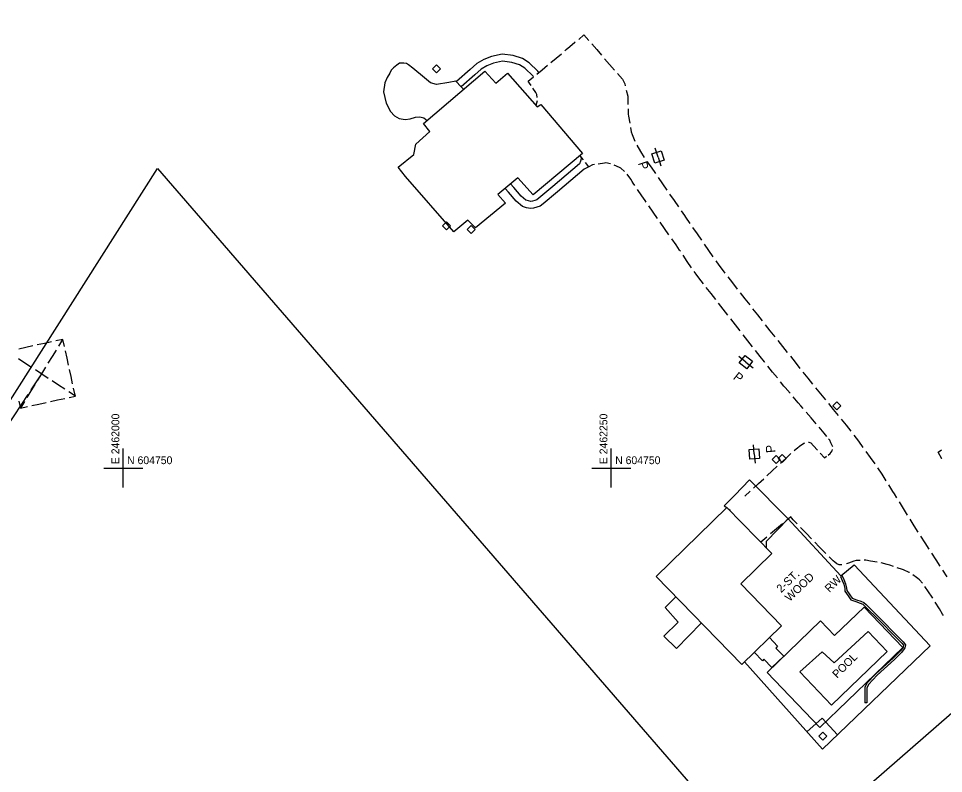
# Model space of a CAD drawing. Extents: x 2443269 to 2494951, y 591171 to 622130.
# Drawn here: x 2461946.4 to 2462420.2, y 604593.6 to 604980.2 of the extents above; entities that cross this region are included whole.
import ezdxf

# ---------------------------------------------------------------- set-up
doc = ezdxf.new("R2010")
doc.units = 0
for name, color, linetype in [('SURVEY - CONTROL - Grid', 7, 'Continuous'), ('SURVEY - CONTROL - Grid Text', 7, 'Continuous'), ('SURVEY - NON-TRANSPORTATION - Buildings', 7, 'Continuous'), ('SURVEY - NON-TRANSPORTATION - Buildings Text', 7, 'Continuous'), ('SURVEY - NON-TRANSPORTATION - Features', 7, 'Continuous'), ('SURVEY - NON-TRANSPORTATION - Features Text', 7, 'Continuous'), ('SURVEY - PROPERTY - Property Lines', 7, 'Continuous'), ('SURVEY - PROPERTY - ROW Lines', 7, 'Continuous'), ('SURVEY - TRANSPORTATION - Features', 7, 'Continuous'), ('SURVEY - UTILITIES - Electric (Overhead) with Text', 7, 'Continuous'), ('SURVEY - UTILITIES - Poles and Miscellaneous with Text', 7, 'Continuous')]:
    doc.layers.add(name, color=color, linetype=linetype)

msp = doc.modelspace()

# ---------------------------------------------------------------- linework, layer by layer
at = {"layer": 'SURVEY - CONTROL - Grid'}
for p, q in [((2462000, 604740), (2462000, 604760)), ((2462250, 604740), (2462250, 604760)), ((2461990, 604750), (2462010, 604750)), ((2462240, 604750), (2462260, 604750))]:
    msp.add_line(p, q, dxfattribs=at)
at = {"layer": 'SURVEY - NON-TRANSPORTATION - Buildings'}
for points in [[(2462140.784, 604904.037), (2462148.792, 604910.52), (2462149.855, 604915.89), (2462157.139, 604922.38), (2462153.805, 604926.428), (2462185.219, 604953.279), (2462190.81, 604947.016), (2462196.889, 604952.239), (2462212.034, 604934.923), (2462213.871, 604936.179), (2462235.226, 604911.133), (2462210.078, 604889.87), (2462202.145, 604898.623), (2462191.83, 604890.067), (2462195.797, 604885.553), (2462180.508, 604872.948), (2462176.538, 604877.003), (2462169.35, 604870.877), (2462144.655, 604899.339)], [(2462316.86, 604649.392), (2462272.933, 604694.444), (2462309.251, 604729.857), (2462332.247, 604706.271), (2462316.308, 604690.73), (2462337.24, 604669.264)]]:
    msp.add_lwpolyline(points, close=True, dxfattribs=at)
at = {"layer": 'SURVEY - NON-TRANSPORTATION - Features'}
msp.add_line((2462174.278, 604943.928), (2462173.116, 604945.185), dxfattribs=at)
for points in [[(2462212.939, 604952.59), (2462212.418, 604953.292), (2462207.952, 604957.547), (2462204.589, 604959.762), (2462199.737, 604961.172), (2462194.199, 604961.914), (2462188.641, 604960.726), (2462184.77, 604959.227), (2462181.154, 604957.13), (2462177.719, 604954.076), (2462170.721, 604947.888)], [(2462173.116, 604945.185), (2462170.302, 604948.161), (2462166.778, 604947.344), (2462160.403, 604946.369), (2462157.375, 604947.255), (2462154.363, 604949.755), (2462148.435, 604954.755), (2462146.079, 604956.396), (2462145.042, 604957.068), (2462143.809, 604957.272), (2462141.532, 604957.393), (2462140.19, 604956.268), (2462138.464, 604954.86), (2462137.313, 604953.735), (2462136.535, 604952.127), (2462135.183, 604949.959), (2462134.012, 604947.314), (2462133.392, 604942.573), (2462134.659, 604936.865), (2462136.889, 604932.567), (2462138.953, 604930.362), (2462141.407, 604929.007), (2462144.442, 604928.502), (2462147.011, 604928.853), (2462149.678, 604929.68), (2462151.863, 604929.847), (2462153.947, 604929.253), (2462155.643, 604928.003), (2462155.646, 604928)], [(2462210.229, 604950.339), (2462209.927, 604950.68), (2462205.698, 604954.712), (2462203.061, 604956.448), (2462198.989, 604957.632), (2462194.34, 604958.253), (2462189.678, 604957.258), (2462186.338, 604955.962), (2462183.28, 604954.191), (2462180.114, 604951.376), (2462173.116, 604945.185)], [(2462234.396, 604909.447), (2462234.527, 604908.344), (2462234.324, 604907.209), (2462233.746, 604905.772), (2462220.15, 604894.158), (2462212.916, 604888.108), (2462211.935, 604887.327), (2462210.931, 604887.006), (2462209.573, 604886.645), (2462208.786, 604886.56), (2462207.529, 604886.812), (2462206.22, 604887.226), (2462203.874, 604889.184), (2462200.032, 604893.564), (2462198.366, 604895.49)], [(2462238.559, 604904.194), (2462237.421, 604903.758), (2462236.092, 604903.03), (2462222.48, 604891.402), (2462215.196, 604885.31), (2462213.664, 604884.093), (2462211.948, 604883.541), (2462210.233, 604883.085), (2462208.618, 604882.911), (2462206.627, 604883.312), (2462204.452, 604884.001), (2462201.345, 604886.596), (2462197.313, 604891.196), (2462195.59, 604893.187)], [(2462329.484, 604709.106), (2462329.52, 604712.59), (2462340.662, 604723.958), (2462320.751, 604744.017), (2462313.257, 604736.124), (2462307.88, 604730.579), (2462309.114, 604729.723)], [(2462309.94, 604729.152), (2462310.8, 604728.555), (2462310.656, 604728.417)], [(2462340.475, 604724.149), (2462367.506, 604694.805), (2462374.405, 604700.428), (2462413.355, 604658.991), (2462358.178, 604606.039), (2462318.247, 604650.743)], [(2462368.264, 604694.798), (2462367.361, 604694.401), (2462368.195, 604692.495), (2462369.084, 604690.477), (2462369.589, 604688.361), (2462369.688, 604686.918), (2462371.426, 604684.611), (2462372.706, 604682.538), (2462375.281, 604681.649), (2462377.552, 604680.865), (2462378.795, 604680.353), (2462379.966, 604679.329), (2462387.457, 604671.964), (2462395.432, 604663.814), (2462398.762, 604660.409), (2462399.606, 604659.257), (2462399.484, 604658.365), (2462398.129, 604656.376), (2462394.369, 604652.702), (2462385.436, 604644.611), (2462380.987, 604639.782), (2462379.848, 604637.561), (2462379.858, 604629.726)], [(2462368.264, 604694.798), (2462369.097, 604692.892), (2462370.022, 604690.792), (2462370.567, 604688.509), (2462370.649, 604687.275), (2462372.24, 604685.169), (2462373.359, 604683.355), (2462375.629, 604682.571), (2462377.9, 604681.787), (2462379.32, 604681.203), (2462380.636, 604680.051), (2462388.152, 604672.659), (2462396.134, 604664.503), (2462399.514, 604661.048), (2462400.636, 604659.52), (2462400.429, 604658), (2462398.887, 604655.74), (2462395.045, 604651.983), (2462386.128, 604643.913), (2462381.8, 604639.214), (2462380.833, 604637.325), (2462380.842, 604629.73), (2462379.858, 604629.726)], [(2462283.031, 604684.09), (2462277.588, 604678.591), (2462284.248, 604671.114), (2462276.952, 604663.978), (2462283.339, 604657.643), (2462296.128, 604670.655)], [(2462330.974, 604663.155), (2462335.177, 604658.785), (2462334.212, 604657.856), (2462338.31, 604653.598), (2462332.299, 604647.814), (2462328.162, 604652.111), (2462327.398, 604651.376), (2462323.283, 604655.655)], [(2462365.879, 604613.43), (2462358.067, 604621.993), (2462350.16, 604615.015)]]:
    msp.add_lwpolyline(points, dxfattribs=at)
for points in [[(2462159.45, 604955.379), (2462160.481, 604956.41), (2462162.543, 604954.347), (2462160.481, 604952.285), (2462158.419, 604954.347)], [(2462164.551, 604875.005), (2462165.583, 604876.036), (2462167.645, 604873.973), (2462165.583, 604871.911), (2462163.52, 604873.973)], [(2462177.258, 604873.158), (2462178.289, 604874.189), (2462180.352, 604872.126), (2462178.289, 604870.064), (2462176.227, 604872.126)], [(2462364.567, 604782.836), (2462365.599, 604783.867), (2462367.661, 604781.805), (2462365.599, 604779.743), (2462363.536, 604781.805)], [(2462333.498, 604755.448), (2462334.529, 604756.479), (2462336.591, 604754.417), (2462334.529, 604752.354), (2462332.467, 604754.417)], [(2462336.543, 604755.986), (2462337.574, 604757.017), (2462339.636, 604754.955), (2462337.574, 604752.892), (2462335.511, 604754.955)], [(2462329.829, 604645.271), (2462357.257, 604671.695), (2462364.412, 604664.267), (2462379.517, 604678.817), (2462399.386, 604658.191), (2462356.853, 604617.216)], [(2462346.548, 604645.658), (2462357.962, 604655.979), (2462364.261, 604650.215), (2462381.627, 604666.36), (2462391.292, 604656.094), (2462362.883, 604628.585)], [(2462357.402, 604613.818), (2462358.433, 604614.849), (2462360.496, 604612.786), (2462358.433, 604610.724), (2462356.371, 604612.786)]]:
    msp.add_lwpolyline(points, close=True, dxfattribs=at)
at = {"layer": 'SURVEY - PROPERTY - Property Lines'}
msp.add_lwpolyline([(2461655.625, 604333.874), (2462017.588, 604903.392), (2462330.115, 604542.441)], dxfattribs=at)
at = {"layer": 'SURVEY - PROPERTY - ROW Lines'}
msp.add_line((2462832.634, 604980.177), (2461653.501, 603953.054), dxfattribs=at)
at = {"layer": 'SURVEY - TRANSPORTATION - Features'}
for p, q in [((2462233.32, 604969.474), (2462235.977, 604971.815)), ((2462235.977, 604971.815), (2462235.977, 604971.815)), ((2462235.977, 604971.815), (2462238.479, 604968.932)), ((2462226.968, 604964.224), (2462228.848, 604965.863)), ((2462228.848, 604965.863), (2462231.377, 604968.069)), ((2462231.377, 604968.069), (2462231.529, 604968.175)), ((2462240.042, 604967.129), (2462242.544, 604964.245)), ((2462221.732, 604959.881), (2462224.458, 604962.142)), ((2462226.162, 604963.555), (2462226.968, 604964.224)), ((2462242.544, 604964.245), (2462245.046, 604961.361)), ((2462219.006, 604957.619), (2462221.732, 604959.881)), ((2462246.609, 604959.559), (2462249.111, 604956.675)), ((2462249.111, 604956.675), (2462251.613, 604953.791)), ((2462211.851, 604951.684), (2462214.577, 604953.945)), ((2462214.577, 604953.945), (2462217.302, 604956.206)), ((2462253.206, 604952.016), (2462255.672, 604949.102)), ((2462207.421, 604948.01), (2462210.147, 604950.271)), ((2462208.159, 604947.065), (2462207.421, 604948.01)), ((2462207.421, 604948.01), (2462207.421, 604948.01)), ((2462208.946, 604945.85), (2462208.159, 604947.065)), ((2462255.672, 604949.102), (2462255.672, 604949.102)), ((2462255.672, 604949.102), (2462256.975, 604946.717)), ((2462211.286, 604942.241), (2462209.846, 604944.462)), ((2462211.712, 604941.583), (2462211.286, 604942.241)), ((2462256.975, 604946.717), (2462257.193, 604945.769)), ((2462257.712, 604943.522), (2462258.425, 604940.434)), ((2462211.558, 604935.815), (2462212.17, 604938.146)), ((2462211.902, 604941.222), (2462211.712, 604941.583)), ((2462212.086, 604939.779), (2462211.902, 604941.222)), ((2462258.425, 604940.434), (2462258.44, 604939.913)), ((2462258.44, 604939.913), (2462258.549, 604936.224)), ((2462211.427, 604935.618), (2462211.558, 604935.815)), ((2462258.618, 604933.918), (2462258.7, 604931.13)), ((2462258.7, 604931.13), (2462258.851, 604930.242)), ((2462258.851, 604930.242), (2462259.468, 604926.603)), ((2462259.853, 604924.329), (2462260.216, 604922.19)), ((2462260.216, 604922.19), (2462260.78, 604920.777)), ((2462260.78, 604920.777), (2462262.148, 604917.35)), ((2462263.082, 604915.247), (2462264.991, 604912.089)), ((2462235.694, 604907.811), (2462233.93, 604910.037)), ((2462233.93, 604910.037), (2462233.93, 604910.037)), ((2462264.991, 604912.089), (2462266.899, 604908.93)), ((2462238.559, 604904.194), (2462236.796, 604906.42)), ((2462240.472, 604905.218), (2462238.559, 604904.194)), ((2462238.559, 604904.194), (2462238.559, 604904.194)), ((2462241.434, 604905.37), (2462240.472, 604905.218)), ((2462246.48, 604906.166), (2462243.375, 604905.676)), ((2462247.227, 604906.284), (2462246.48, 604906.166)), ((2462249.555, 604905.755), (2462247.227, 604906.284)), ((2462254.266, 604903.835), (2462251.418, 604905.166)), ((2462268.161, 604907.002), (2462270.367, 604904.043)), ((2462254.888, 604903.545), (2462254.266, 604903.835)), ((2462256.728, 604901.917), (2462254.888, 604903.545)), ((2462259.957, 604897.987), (2462258.096, 604900.521)), ((2462270.367, 604904.043), (2462270.367, 604904.043)), ((2462270.367, 604904.043), (2462272.609, 604900.796)), ((2462260.702, 604896.743), (2462259.954, 604897.892)), ((2462259.954, 604897.892), (2462259.954, 604897.892)), ((2462261.167, 604895.884), (2462260.702, 604896.743)), ((2462262.049, 604894.613), (2462261.167, 604895.884)), ((2462274.01, 604898.767), (2462276.252, 604895.52)), ((2462276.252, 604895.52), (2462278.494, 604892.273)), ((2462265.657, 604889.414), (2462263.437, 604892.614)), ((2462279.895, 604890.244), (2462282.137, 604886.997)), ((2462267.339, 604886.99), (2462265.657, 604889.414)), ((2462267.878, 604886.215), (2462267.339, 604886.99)), ((2462282.137, 604886.997), (2462284.379, 604883.75)), ((2462271.497, 604881.023), (2462269.27, 604884.218)), ((2462273.723, 604877.828), (2462271.497, 604881.023)), ((2462285.781, 604881.721), (2462287.473, 604879.27)), ((2462277.342, 604872.636), (2462275.115, 604875.831)), ((2462287.473, 604879.27), (2462288.024, 604878.475)), ((2462288.024, 604878.475), (2462290.273, 604875.232)), ((2462279.569, 604869.441), (2462277.342, 604872.636)), ((2462291.678, 604873.206), (2462293.926, 604869.963)), ((2462283.187, 604864.249), (2462280.96, 604867.444)), ((2462293.926, 604869.963), (2462296.174, 604866.721)), ((2462285.006, 604861.639), (2462283.187, 604864.249)), ((2462285.405, 604861.048), (2462285.006, 604861.639)), ((2462297.58, 604864.694), (2462299.828, 604861.452)), ((2462288.951, 604855.806), (2462286.769, 604859.032)), ((2462299.828, 604861.452), (2462302.076, 604858.209)), ((2462291.132, 604852.579), (2462288.951, 604855.806)), ((2462303.481, 604856.182), (2462305.049, 604853.922)), ((2462305.049, 604853.922), (2462305.781, 604852.978)), ((2462305.781, 604852.978), (2462308.2, 604849.861)), ((2462293.415, 604849.204), (2462292.496, 604850.563)), ((2462294.8, 604847.426), (2462293.415, 604849.204)), ((2462297.195, 604844.355), (2462294.8, 604847.426)), ((2462309.712, 604847.912), (2462312.131, 604844.795)), ((2462312.131, 604844.795), (2462314.55, 604841.678)), ((2462301.09, 604839.367), (2462298.692, 604842.436)), ((2462303.488, 604836.298), (2462301.09, 604839.367)), ((2462316.062, 604839.73), (2462318.481, 604836.612)), ((2462307.384, 604831.312), (2462304.986, 604834.38)), ((2462318.481, 604836.612), (2462320.9, 604833.495)), ((2462309.782, 604828.243), (2462307.384, 604831.312)), ((2462322.412, 604831.547), (2462324.831, 604828.43)), ((2462324.831, 604828.43), (2462327.25, 604825.312)), ((2462313.681, 604823.258), (2462311.281, 604826.325)), ((2462316.08, 604820.19), (2462313.681, 604823.258)), ((2462328.769, 604823.369), (2462331.238, 604820.291)), ((2462331.238, 604820.291), (2462333.707, 604817.213)), ((2462319.98, 604815.206), (2462317.58, 604818.273)), ((2462322.38, 604812.139), (2462319.98, 604815.206)), ((2462335.25, 604815.29), (2462337.719, 604812.212)), ((2462326.279, 604807.154), (2462323.88, 604810.222)), ((2462337.719, 604812.212), (2462340.187, 604809.134)), ((2462328.441, 604804.391), (2462326.279, 604807.154)), ((2462341.731, 604807.21), (2462344.199, 604804.132)), ((2462328.683, 604804.09), (2462328.441, 604804.391)), ((2462332.652, 604799.161), (2462330.21, 604802.194)), ((2462344.199, 604804.132), (2462346.668, 604801.054)), ((2462335.094, 604796.127), (2462332.652, 604799.161)), ((2462348.211, 604799.131), (2462350.68, 604796.053)), ((2462350.68, 604796.053), (2462353.149, 604792.975)), ((2462338.464, 604791.941), (2462336.62, 604794.231)), ((2462339.085, 604791.216), (2462338.464, 604791.941)), ((2462341.619, 604788.259), (2462339.085, 604791.216)), ((2462354.694, 604791.053), (2462357.187, 604787.994)), ((2462345.738, 604783.454), (2462343.204, 604786.411)), ((2462357.187, 604787.994), (2462359.68, 604784.936)), ((2462347.089, 604781.878), (2462345.738, 604783.454)), ((2462348.268, 604780.493), (2462347.089, 604781.878)), ((2462361.239, 604783.024), (2462363.732, 604779.966)), ((2462352.37, 604775.674), (2462349.845, 604778.64)), ((2462363.732, 604779.966), (2462366.225, 604776.908)), ((2462354.894, 604772.708), (2462352.37, 604775.674)), ((2462367.783, 604774.996), (2462370.276, 604771.938)), ((2462370.276, 604771.938), (2462372.769, 604768.88)), ((2462358.995, 604767.889), (2462356.471, 604770.855)), ((2462360.434, 604766.086), (2462358.995, 604767.889)), ((2462358.995, 604767.889), (2462358.995, 604767.889)), ((2462374.255, 604766.912), (2462376.582, 604763.726)), ((2462346.482, 604761.281), (2462348.589, 604762.777)), ((2462348.589, 604762.777), (2462349.15, 604762.968)), ((2462351.072, 604763.242), (2462351.253, 604763.223)), ((2462351.253, 604763.223), (2462352.299, 604762.862)), ((2462352.299, 604762.862), (2462353.562, 604761.459)), ((2462361.899, 604764.25), (2462361.333, 604764.96)), ((2462362.487, 604762.981), (2462361.899, 604764.25)), ((2462362.827, 604762.246), (2462362.487, 604762.981)), ((2462363.446, 604760.884), (2462362.827, 604762.246)), ((2462376.582, 604763.726), (2462378.91, 604760.54)), ((2462339.37, 604754.937), (2462342.023, 604757.384)), ((2462343.683, 604758.912), (2462345.524, 604760.53)), ((2462345.524, 604760.53), (2462346.098, 604760.904)), ((2462346.098, 604760.904), (2462346.479, 604761.186)), ((2462346.479, 604761.186), (2462346.479, 604761.186)), ((2462353.562, 604761.459), (2462355.687, 604759.098)), ((2462357.015, 604757.622), (2462359.14, 604755.261)), ((2462361.037, 604756.652), (2462362.204, 604757.508)), ((2462362.204, 604757.508), (2462363.169, 604758.827)), ((2462362.204, 604757.508), (2462362.204, 604757.508)), ((2462363.169, 604758.827), (2462363.389, 604759.462)), ((2462380.365, 604758.548), (2462382.692, 604755.362)), ((2462417.381, 604758.056), (2462419.131, 604759.303)), ((2462419.336, 604754.713), (2462417.381, 604758.056)), ((2462336.716, 604752.49), (2462339.37, 604754.937)), ((2462359.14, 604755.261), (2462360.307, 604756.117)), ((2462359.14, 604755.261), (2462359.14, 604755.261)), ((2462382.692, 604755.362), (2462385.019, 604752.176)), ((2462419.341, 604754.706), (2462419.336, 604754.713)), ((2462329.751, 604746.066), (2462332.404, 604748.513)), ((2462332.404, 604748.513), (2462335.058, 604750.96)), ((2462386.426, 604750.152), (2462388.538, 604746.819)), ((2462325.439, 604742.089), (2462328.093, 604744.536)), ((2462388.538, 604746.819), (2462390.649, 604743.485)), ((2462322.786, 604739.641), (2462325.439, 604742.089)), ((2462391.968, 604741.402), (2462394.079, 604738.068)), ((2462318.474, 604735.664), (2462321.127, 604738.112)), ((2462394.079, 604738.068), (2462394.92, 604736.74)), ((2462394.92, 604736.74), (2462396.172, 604734.723)), ((2462397.472, 604732.628), (2462399.552, 604729.275)), ((2462399.552, 604729.275), (2462401.632, 604725.922)), ((2462341.909, 604724.972), (2462339.571, 604723.006)), ((2462342.542, 604724.279), (2462341.909, 604724.972)), ((2462343.221, 604723.535), (2462342.542, 604724.279)), ((2462337.66, 604721.399), (2462334.604, 604718.829)), ((2462345.287, 604721.38), (2462343.221, 604723.535)), ((2462349.778, 604716.695), (2462347.014, 604719.578)), ((2462402.932, 604723.826), (2462405.012, 604720.473)), ((2462405.012, 604720.473), (2462407.092, 604717.12)), ((2462329.637, 604714.652), (2462326.581, 604712.082)), ((2462334.604, 604718.829), (2462331.547, 604716.259)), ((2462352.541, 604713.812), (2462349.778, 604716.695)), ((2462408.419, 604715.042), (2462410.571, 604711.734)), ((2462326.581, 604712.082), (2462326.581, 604712.082)), ((2462356.554, 604709.624), (2462354.268, 604712.01)), ((2462410.571, 604711.734), (2462412.722, 604708.427)), ((2462357.04, 604709.135), (2462356.554, 604709.624)), ((2462359.853, 604706.3), (2462357.04, 604709.135)), ((2462414.067, 604706.359), (2462416.219, 604703.052)), ((2462363.598, 604702.525), (2462361.611, 604704.528)), ((2462364.483, 604701.756), (2462363.598, 604702.525)), ((2462365.478, 604700.891), (2462364.483, 604701.756)), ((2462366.709, 604700.402), (2462365.478, 604700.891)), ((2462370.514, 604700.933), (2462370.488, 604700.927)), ((2462371.469, 604701.301), (2462370.514, 604700.933)), ((2462374.232, 604702.318), (2462371.469, 604701.301)), ((2462375.429, 604702.685), (2462374.232, 604702.318)), ((2462375.662, 604702.682), (2462375.429, 604702.685)), ((2462376.043, 604702.679), (2462375.662, 604702.682)), ((2462377.498, 604702.727), (2462376.043, 604702.679)), ((2462380.317, 604702.82), (2462379.573, 604702.795)), ((2462382.858, 604702.391), (2462380.317, 604702.82)), ((2462386.134, 604701.837), (2462382.858, 604702.391)), ((2462391.374, 604700.559), (2462388.167, 604701.427)), ((2462392.634, 604700.218), (2462391.374, 604700.559)), ((2462416.219, 604703.052), (2462418.37, 604699.744)), ((2462368.059, 604700.388), (2462366.709, 604700.402)), ((2462394.551, 604699.593), (2462392.634, 604700.218)), ((2462399.254, 604698.059), (2462396.525, 604698.95)), ((2462399.664, 604697.872), (2462399.254, 604698.059)), ((2462402.657, 604696.504), (2462399.664, 604697.872)), ((2462402.683, 604696.486), (2462402.657, 604696.504)), ((2462419.715, 604697.677), (2462421.867, 604694.37)), ((2462406.334, 604693.995), (2462404.398, 604695.316)), ((2462407.11, 604693.4), (2462406.334, 604693.995)), ((2462407.84, 604692.84), (2462407.11, 604693.4)), ((2462409.399, 604691.012), (2462407.84, 604692.84)), ((2462412.522, 604686.619), (2462410.69, 604689.391)), ((2462413.175, 604685.569), (2462412.522, 604686.619)), ((2462413.641, 604684.995), (2462413.175, 604685.569)), ((2462414.674, 604683.335), (2462413.641, 604684.995)), ((2462418.049, 604677.911), (2462415.972, 604681.249)), ((2462419.707, 604675.245), (2462418.049, 604677.911)), ((2462420.136, 604674.58), (2462419.707, 604675.245))]:
    msp.add_line(p, q, dxfattribs=at)
at = {"layer": 'SURVEY - UTILITIES - Electric (Overhead) with Text'}
for p, q in [((2461963.26, 604814.589), (2461959.628, 604813.798)), ((2461969.163, 604815.874), (2461965.531, 604815.083)), ((2461968.94, 604815.825), (2461966.881, 604812.479)), ((2461969.955, 604812.242), (2461969.163, 604815.874)), ((2461969.163, 604815.874), (2461969.163, 604815.874)), ((2461969.163, 604815.874), (2461969.163, 604815.874)), ((2461950.092, 604811.721), (2461946.459, 604810.93)), ((2461953.725, 604812.512), (2461950.092, 604811.721)), ((2461959.628, 604813.798), (2461955.995, 604813.006)), ((2461965.594, 604810.389), (2461963.534, 604807.043)), ((2461971.24, 604806.338), (2461970.449, 604809.971)), ((2461949.684, 604803.7), (2461946.408, 604805.842)), ((2461963.534, 604807.043), (2461961.475, 604803.697)), ((2461972.032, 604802.706), (2461971.24, 604806.338)), ((2461952.961, 604801.558), (2461949.684, 604803.7)), ((2461958.286, 604798.077), (2461955.009, 604800.219)), ((2461960.188, 604801.607), (2461958.128, 604798.261)), ((2461973.317, 604796.803), (2461972.526, 604800.435)), ((2461958.093, 604798.203), (2461952.743, 604790.045)), ((2461958.128, 604798.261), (2461956.069, 604794.916)), ((2461961.563, 604795.935), (2461958.286, 604798.077)), ((2461974.108, 604793.17), (2461973.317, 604796.803)), ((2461954.782, 604792.825), (2461952.722, 604789.479)), ((2461966.887, 604792.455), (2461963.611, 604794.597)), ((2461970.164, 604790.313), (2461966.887, 604792.455)), ((2461975.394, 604787.267), (2461974.603, 604790.9)), ((2461951.139, 604787.597), (2461940.44, 604771.281)), ((2461952.722, 604789.479), (2461950.663, 604786.134)), ((2461975.489, 604786.832), (2461972.212, 604788.974)), ((2461972.291, 604786.136), (2461975.489, 604786.832)), ((2461975.489, 604786.832), (2461975.394, 604787.267)), ((2461975.489, 604786.832), (2461975.489, 604786.832)), ((2461946.525, 604784.33), (2461947.316, 604780.697)), ((2461949.376, 604784.043), (2461947.316, 604780.697)), ((2461947.316, 604780.697), (2461950.949, 604781.488)), ((2461953.219, 604781.983), (2461956.852, 604782.774)), ((2461956.852, 604782.774), (2461960.485, 604783.565)), ((2461962.755, 604784.059), (2461966.388, 604784.85)), ((2461966.388, 604784.85), (2461970.021, 604785.641)), ((2461947.316, 604780.697), (2461947.316, 604780.697)), ((2461947.316, 604780.697), (2461947.316, 604780.697)), ((2461947.316, 604780.697), (2461947.316, 604780.697))]:
    msp.add_line(p, q, dxfattribs=at)
at = {"layer": 'SURVEY - UTILITIES - Poles and Miscellaneous with Text'}
for p, q in [((2462273.956, 604909.263), (2462272.511, 604913.709)), ((2462273.956, 604909.263), (2462275.401, 604904.817)), ((2462318.953, 604804.247), (2462315.284, 604807.145)), ((2462318.953, 604804.247), (2462322.622, 604801.349)), ((2462323.28, 604757.203), (2462322.856, 604761.859)), ((2462323.28, 604757.203), (2462323.704, 604752.547))]:
    msp.add_line(p, q, dxfattribs=at)
for points in [[(2462275.536, 604912.364), (2462277.057, 604907.683), (2462272.376, 604906.163), (2462270.856, 604910.843)], [(2462318.547, 604807.703), (2462322.409, 604804.653), (2462319.359, 604800.791), (2462315.497, 604803.841)], [(2462321.053, 604754.529), (2462320.606, 604759.43), (2462325.508, 604759.877), (2462325.954, 604754.976)]]:
    msp.add_lwpolyline(points, close=True, dxfattribs=at)

# ---------------------------------------------------------------- texts
at = {"layer": 'SURVEY - CONTROL - Grid Text'}
for s, p in [('E 2462000', (2461998, 604752)), ('E 2462250', (2462248, 604752))]:
    msp.add_text(s, height=4, rotation=90, dxfattribs=at).set_placement(p)
for p in [(2462002, 604752), (2462252, 604752)]:
    msp.add_text('N 604750', height=4, dxfattribs=at).set_placement(p)
at = {"layer": 'SURVEY - NON-TRANSPORTATION - Buildings Text'}
for s, p in [('2-ST.', (2462337.027, 604685.882)), ('WOOD', (2462341.363, 604681.381))]:
    msp.add_text(s, height=4.166, rotation=43.93198, dxfattribs=at).set_placement(p)
at = {"layer": 'SURVEY - NON-TRANSPORTATION - Features Text'}
for s, p in [('RW', (2462361.804, 604686.048)), ('POOL', (2462365.692, 604642.131))]:
    msp.add_text(s, height=4.101, rotation=45, dxfattribs=at).set_placement(p)
at = {"layer": 'SURVEY - UTILITIES - Poles and Miscellaneous with Text'}
for rotation, p in [(288, (2462263.591, 604906.128)), (321.70001, (2462312.069, 604795.887)), (95.20001, (2462334.082, 604757.964))]:
    msp.add_text('P', height=4.675, rotation=rotation, dxfattribs=at).set_placement(p)

doc.saveas('drawing.dxf')
